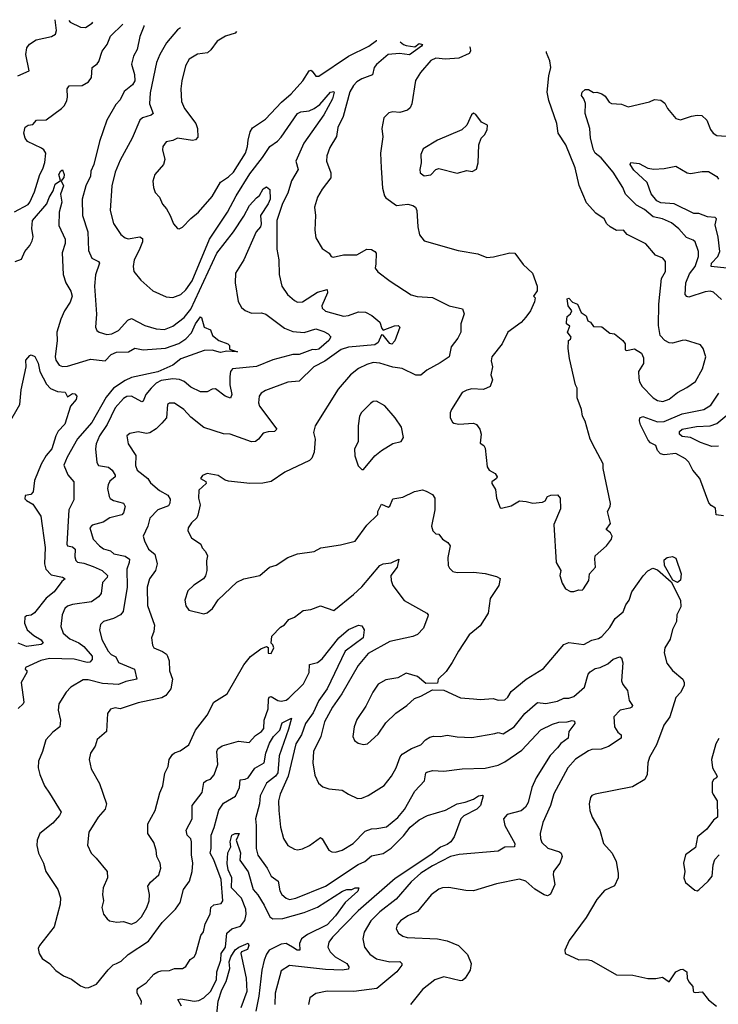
# Model space of a CAD drawing. Extents: x 1268547 to 1425625, y 515768 to 616754.
# Tile 427 of 507: x 1364744 to 1368994, y 604226 to 610216. Entities that reach past the tile are written whole.
import ezdxf

# ---------------------------------------------------------------- set-up
doc = ezdxf.new("R2010")
doc.units = 0

msp = doc.modelspace()

# ---------------------------------------------------------------- linework, layer by layer
at = {"layer": '0CON10XD'}
for points in [[(1364732.5, 609875), (1364802.5, 609905), (1364782.4, 610005), (1364786.8, 610045), (1364803.5, 610066.5), (1364845, 610093.6), (1364936.8, 610113.2), (1364963, 610127), (1364969.1, 610150.9), (1364960.7, 610216)], [(1364712.5, 609047.5), (1364795, 609092.5), (1364806.4, 609105), (1364835, 609169.2), (1364866.7, 609275), (1364885, 609308.1), (1364896.9, 609346.9), (1364903.8, 609405), (1364891.5, 609425), (1364876.7, 609435), (1364790.9, 609475), (1364777.7, 609495), (1364769.2, 609525), (1364777.4, 609562.6), (1364795, 609574.2), (1364825, 609577.5), (1364846, 609604), (1364905, 609607.5), (1364998.9, 609675), (1365016.4, 609695), (1365030.5, 609725), (1365035.5, 609745), (1365032.5, 609795), (1365045, 609814), (1365125, 609815.4), (1365162.9, 609837.1), (1365181.2, 609865), (1365184.4, 609925.6), (1365215, 609946.9), (1365225, 609961.4), (1365245.9, 610025), (1365276.7, 610065), (1365296.7, 610115), (1365371.6, 610189.5)], [(1365043.3, 610210.7), (1365050.5, 610200.5), (1365115, 610169.6), (1365145, 610167.5), (1365184.7, 610195.3), (1365189.3, 610201.2)], [(1365498.8, 610181.3), (1365498.9, 610175), (1365476, 610114), (1365458.5, 610035), (1365436.9, 609995), (1365424.3, 609945), (1365443.6, 609883.6), (1365445, 609844.3), (1365429.6, 609820.4), (1365379.9, 609780.1), (1365355, 609728), (1365329.7, 609700.3), (1365273.8, 609605), (1365228.9, 609475), (1365194.7, 609335.3), (1365177.7, 609295), (1365174, 609265), (1365146, 609205), (1365123.3, 609125), (1365126.8, 609025), (1365158.7, 608925), (1365161.8, 608811.8), (1365182.5, 608765), (1365224, 608745), (1365230.6, 608735), (1365205, 608663.8), (1365198.7, 608595)], [(1365723.2, 610166.8), (1365704.4, 610155), (1365637.8, 610075), (1365597.3, 610005), (1365576.1, 609955), (1365538.6, 609771.4), (1365532.9, 609705), (1365555.3, 609644.7), (1365545, 609635.5), (1365491.7, 609618.3), (1365475, 609604), (1365428.9, 609495), (1365355, 609360.8), (1365325, 609288.8), (1365304.7, 609205.3), (1365293.8, 609055), (1365315.4, 608975.4), (1365358.9, 608908.9), (1365385, 608888.9), (1365405, 608882.1), (1365475, 608894.5), (1365492.2, 608885), (1365491.8, 608865), (1365471.8, 608815), (1365440, 608755), (1365434.2, 608714.2), (1365438, 608685), (1365482, 608632), (1365555, 608567.1), (1365635, 608529.4), (1365675.7, 608525.7), (1365725, 608543.6), (1365755, 608573.5), (1365793.2, 608626.8), (1365899.5, 608880.5), (1366009.2, 609045), (1366061.1, 609145), (1366145, 609278.5), (1366221.6, 609378.4), (1366265.8, 609444.2), (1366312.6, 609477.4), (1366335, 609501.3), (1366434.4, 609645), (1366455, 609656.2), (1366505, 609661.5), (1366535.8, 609675), (1366569.3, 609700.7), (1366635, 609775.7), (1366655, 609780), (1366657.5, 609775), (1366647.3, 609735), (1366595, 609637.5), (1366472.2, 609465), (1366423.4, 609355), (1366438, 609305), (1366398.4, 609235), (1366375, 609160), (1366342.5, 609097.5), (1366307.5, 608995), (1366309.5, 608820.5), (1366320, 608755), (1366322.5, 608665), (1366338.6, 608595), (1366373.8, 608543.8), (1366415, 608508.6), (1366435, 608498.6), (1366465, 608500), (1366555, 608557.8), (1366614, 608574), (1366616.4, 608555), (1366583.1, 608475), (1366585, 608462), (1366605, 608443.5), (1366715, 608413.1), (1366745, 608417.3), (1366805, 608438.2), (1366847.6, 608437.6), (1366887.1, 608417.1), (1366935, 608375.5), (1366946.5, 608336.5), (1366955, 608327.2), (1367025, 608354.7), (1367046, 608356), (1367056.5, 608346.5), (1367026.7, 608263.3), (1367007.9, 608242.1), (1366995, 608246.5), (1366955, 608297.9), (1366945, 608298.8), (1366925, 608252.7), (1366905, 608237.7), (1366745, 608223.8), (1366700.2, 608209.8), (1366601, 608139), (1366533.6, 608105), (1366445, 608017.1), (1366375, 608010.8), (1366239.7, 607960.3), (1366214, 607945), (1366201.4, 607925), (1366196.9, 607885), (1366202.2, 607865), (1366308.2, 607725), (1366295, 607711.2), (1366255, 607709.6), (1366225, 607701.2), (1366196.5, 607663.5), (1366179.2, 607650.8), (1366155, 607647.1), (1366025, 607694.4), (1365985, 607697.5), (1365863.8, 607735), (1365785, 607798.6), (1365742, 607845), (1365685, 607882.5), (1365655, 607884.2), (1365642.9, 607875), (1365636.5, 607795), (1365608.5, 607761.5), (1365573.5, 607726.5), (1365535, 607702.5), (1365515, 607698.6), (1365465, 607708.6), (1365415, 607699.2), (1365396.7, 607685), (1365404.3, 607635), (1365450, 607565), (1365449.4, 607505), (1365459.6, 607475), (1365523.3, 607425), (1365539.4, 607399.4), (1365595, 607352.3), (1365645, 607323.6), (1365658.9, 607298.9), (1365658.6, 607275), (1365650.4, 607259.6), (1365584.7, 607235.3), (1365535.4, 607184.6), (1365523.1, 607135), (1365495.7, 607075), (1365503.1, 607045), (1365527.3, 606995), (1365566.9, 606965), (1365580, 606905), (1365569.5, 606865), (1365534.4, 606815), (1365519.1, 606765), (1365521.9, 606651.9), (1365563.8, 606533.8), (1365560, 606495), (1365545.7, 606455), (1365551.7, 606411.7), (1365560, 606395), (1365612.8, 606372.8), (1365636.9, 606356.9), (1365644.2, 606345), (1365652.9, 606315), (1365655.7, 606255.7), (1365672.9, 606205), (1365663.1, 606145), (1365632.5, 606105), (1365608.9, 606091.1), (1365465, 606059.6), (1365355, 606024.3), (1365325, 606030.6), (1365297.3, 606022.7), (1365278.6, 605995), (1365273, 605887), (1365215, 605836.7), (1365203.4, 605796.6), (1365174.2, 605755), (1365167.1, 605715), (1365178.7, 605658.7), (1365229.8, 605569.8), (1365272, 605445), (1365265, 605413.3), (1365221.2, 605365), (1365165.6, 605274.4), (1365156, 605195), (1365178.8, 605145), (1365210, 605115), (1365275.7, 605035), (1365277.8, 604995), (1365252.9, 604935), (1365248.1, 604895), (1365253.1, 604855), (1365244.2, 604815), (1365253.8, 604775), (1365275.7, 604745.7), (1365290, 604735), (1365335, 604726.5), (1365375, 604730.4), (1365425, 604714.6), (1365455, 604727.7), (1365485, 604758.9), (1365518.5, 604815), (1365531.8, 604855), (1365533.1, 604895), (1365524.3, 604945), (1365540.2, 604969.8), (1365590.8, 605015), (1365603.1, 605055), (1365599.4, 605085), (1365578.9, 605125), (1365574.6, 605165), (1365560.8, 605210.8), (1365523.1, 605265), (1365523.3, 605325), (1365568.9, 605405), (1365597.3, 605512.7), (1365615.5, 605555), (1365626.6, 605633.4), (1365647, 605673), (1365654.3, 605715), (1365673.1, 605746.9), (1365685, 605757.1), (1365721.2, 605768.8), (1365774, 605805), (1365814.4, 605895), (1365885.4, 605984.6), (1365925, 606063.8), (1366005.6, 606114.4), (1366108.3, 606291.7), (1366147.6, 606342.4), (1366210.5, 606389.5), (1366245, 606403.8), (1366256.7, 606396.7), (1366255, 606362.5), (1366275, 606360), (1366290, 606395), (1366285, 606412.5), (1366273.3, 606423.3), (1366278.6, 606465), (1366330.2, 606519.8), (1366356, 606535), (1366381.7, 606568.3), (1366415, 606581.1), (1366467.8, 606622.2), (1366515, 606627.8), (1366575, 606651.2), (1366655, 606621.2), (1366775, 606718.8), (1366824.8, 606765.2), (1366935, 606896.7), (1366955, 606906.7), (1367005, 606911.8), (1367050, 606935), (1367040, 606885), (1367002.7, 606835), (1367003.5, 606805), (1367014.3, 606775), (1367082.5, 606682.5), (1367220.8, 606605), (1367228.9, 606595), (1367227.8, 606585), (1367200.6, 606515), (1367163.9, 606476.1), (1367135, 606462.9), (1366995, 606434), (1366865, 606360), (1366803.3, 606286.7), (1366704.2, 606115.8), (1366646.6, 606033.4)], [(1366062.5, 610144.9), (1366055, 610134.4), (1365996, 610115), (1365946, 610085), (1365908, 610032), (1365886.2, 610013.8), (1365825, 610005.6), (1365775.7, 609975), (1365752.2, 609935), (1365731.5, 609845), (1365724.4, 609795), (1365728.5, 609718.5), (1365746.9, 609675), (1365815.7, 609585), (1365825.6, 609555), (1365828.8, 609501.2), (1365814.2, 609485.8), (1365795, 609480.8), (1365705, 609496), (1365675, 609481.2), (1365635, 609473.3), (1365616, 609445), (1365612.9, 609425), (1365626.7, 609365), (1365620, 609335), (1365566.7, 609275), (1365553.6, 609233.6), (1365558, 609195), (1365568.8, 609165), (1365595, 609136.2), (1365613.6, 609093.6), (1365638, 609065), (1365660, 609025), (1365680, 608975), (1365705, 608946.7), (1365715, 608943.3), (1365735, 608953.3), (1365785, 609006), (1365832.5, 609045), (1365915, 609140.8), (1365965, 609227.1), (1366015, 609260.5), (1366045, 609288.9), (1366118.5, 609405), (1366130.4, 609445), (1366133.6, 609483.6), (1366145.3, 609534.7), (1366161.1, 609558.9), (1366239.2, 609610.8), (1366337.1, 609715), (1366395.4, 609765), (1366466.2, 609845), (1366505, 609905.8), (1366515, 609908.6), (1366522.8, 609902.8), (1366545, 609873.3), (1366565, 609871.8), (1366745.1, 609994.9), (1366867.5, 610055), (1366915, 610089.8), (1366916.4, 610089.7)], [(1367058.7, 610080.6), (1367078.6, 610065), (1367095, 610058.9), (1367148.3, 610051.7), (1367175, 610071.9), (1367194, 610065), (1367189.2, 610055), (1367115, 610002.8), (1367055, 610010.2), (1366986.2, 610005), (1366915, 609943.1), (1366900.3, 609925), (1366889.9, 609880.1), (1366825, 609855.8), (1366795, 609837.4), (1366774.1, 609815.9), (1366752, 609778), (1366713, 609627), (1366679.3, 609560.7), (1366671.5, 609505), (1366631.7, 609438.3), (1366612.1, 609387.9), (1366611.4, 609355), (1366637.1, 609285), (1366637.8, 609255), (1366584, 609186), (1366555, 609136.2), (1366537.8, 609075), (1366543.1, 609025), (1366539.2, 608935), (1366545, 608890), (1366583.3, 608825), (1366627.5, 608795), (1366640, 608775), (1366651.4, 608771.4), (1366714, 608786), (1366795, 608784.6), (1366855, 608819.2), (1366885, 608818.8), (1366905, 608806.7), (1366912, 608795), (1366910.3, 608730.3), (1366907.5, 608705), (1366923.2, 608683.2), (1366998, 608625), (1367125, 608542), (1367163, 608533), (1367255, 608525.7), (1367356.7, 608475), (1367437.9, 608457.9), (1367447.7, 608427.7), (1367427.1, 608365), (1367427.7, 608315), (1367410.4, 608279.6), (1367368.9, 608225), (1367357.1, 608165), (1367302.3, 608127.7), (1367220, 608085), (1367185, 608054.5), (1367155, 608052.7), (1367070, 608095), (1367015, 608102.3), (1366935, 608126.2), (1366895, 608131.5), (1366855, 608119.5), (1366806, 608094), (1366757.1, 608055), (1366681.1, 607968.9), (1366540.8, 607745), (1366532, 607705), (1366540.8, 607665), (1366535.6, 607585), (1366521.1, 607548.9), (1366506.4, 607533.6), (1366357.1, 607462.9), (1366275, 607406.2), (1366222.5, 607397.5), (1366145, 607393.6), (1366015, 607408), (1365995, 607414.2), (1365952.5, 607442.5), (1365885, 607456), (1365856.1, 607443.9), (1365843.3, 607425), (1365876.7, 607406.7), (1365878.6, 607395), (1365834.4, 607355), (1365831.9, 607305), (1365841.4, 607265), (1365828.3, 607201.7), (1365821.2, 607185), (1365788.6, 607155), (1365770, 607125), (1365766.4, 607106.4), (1365788.8, 607065), (1365846.7, 607025), (1365855, 607002.5), (1365875, 606980), (1365887.5, 606955), (1365880, 606925), (1365882, 606865), (1365875, 606832.5), (1365863.3, 606815), (1365803.5, 606776.5), (1365767.6, 606742.4), (1365748.6, 606685), (1365755, 606650), (1365773.2, 606623.2), (1365865, 606601.2), (1365885, 606608), (1365917.1, 606635), (1365952.5, 606687.5), (1366065.9, 606794.1), (1366107.5, 606815), (1366205, 606834), (1366264.3, 606885.7), (1366305, 606898.8), (1366374.6, 606945.4), (1366435, 606967.5), (1366535, 606981.2), (1366575.9, 607004.1), (1366695, 607020.6), (1366785, 607044.3), (1366855, 607140.8), (1366923, 607207), (1366923.8, 607225), (1366945, 607268.8), (1366985, 607250), (1366995, 607257.5), (1367015, 607302), (1367075, 607310.6), (1367145, 607345.5), (1367195, 607355.6), (1367217.9, 607347.9), (1367255, 607326.7), (1367270, 607305), (1367270, 607235), (1367249.2, 607135), (1367257, 607107), (1367275, 607088.8), (1367295, 607086.2), (1367317.1, 607055), (1367349.2, 607035), (1367362, 607015), (1367347.8, 606945), (1367351.4, 606895), (1367359.4, 606879.4), (1367380, 606860), (1367405, 606852.5), (1367505, 606854.5), (1367575, 606847.8), (1367645, 606828.8), (1367666.6, 606816.6), (1367660, 606775), (1367605.7, 606695), (1367594, 606605), (1367545, 606528.8), (1367477.8, 606475), (1367414.4, 606375), (1367375.8, 606305), (1367338.1, 606251.9), (1367290, 606205), (1367285, 606180), (1367215, 606177.5), (1367165, 606220), (1367095, 606240), (1367045, 606212), (1366970.7, 606199.3), (1366925.9, 606174.1), (1366891.5, 606125), (1366850.8, 606039.2), (1366795, 605958.8), (1366779.2, 605915), (1366770, 605855), (1366781.2, 605831.2), (1366802.5, 605815), (1366835.9, 605805.9), (1366859.7, 605810.3), (1366925, 605868.8), (1366972.2, 605937.8), (1367032.7, 605997.3), (1367100, 606045), (1367145, 606087.5), (1367185, 606100), (1367255, 606140), (1367325, 606136.7), (1367425, 606090.8), (1367505.9, 606084.1), (1367545, 606080.6), (1367625, 606087.1), (1367655, 606076), (1367695, 606079.4), (1367714.2, 606095), (1367735, 606130), (1367825.4, 606204.6), (1367929.8, 606270.2), (1368055.3, 606414.7), (1368085, 606426.5), (1368175.4, 606414.6), (1368225, 606441.4), (1368265, 606451.4), (1368285, 606462.9), (1368335, 606518.6), (1368366.1, 606573.9), (1368416.3, 606613.7), (1368432.6, 606657.4), (1368452.5, 606685), (1368467.5, 606735), (1368537.7, 606832.3), (1368565, 606863.8), (1368595, 606878.8), (1368625, 606868.8), (1368707, 606797), (1368764.5, 606685), (1368767.1, 606645), (1368755.7, 606624.3), (1368742.2, 606595), (1368740.6, 606555), (1368716.1, 606506.1), (1368701.7, 606448.3), (1368668.6, 606395), (1368664.4, 606364.4), (1368681.7, 606301.7), (1368715, 606256.7), (1368777.5, 606205), (1368786.7, 606185), (1368786.7, 606165), (1368765, 606123.3), (1368735, 606092.5), (1368699.4, 605975), (1368662, 605925), (1368618.9, 605805), (1368575, 605730), (1368566.4, 605696.4), (1368561.8, 605625), (1368546.6, 605593.4), (1368471.3, 605548.7), (1368246, 605504), (1368225, 605496.7), (1368216.7, 605485), (1368209.2, 605445), (1368212.5, 605405), (1368225.8, 605365), (1368272.5, 605285), (1368296, 605205), (1368347.5, 605145), (1368372.9, 605095), (1368385.7, 605025), (1368384.2, 604995), (1368362.1, 604947.9), (1368301.7, 604918.3), (1368256, 604865), (1368191.2, 604755), (1368086.7, 604615), (1368061.2, 604555), (1368063.3, 604535), (1368145, 604498), (1368195, 604500), (1368223, 604493), (1368375, 604406), (1368475, 604404.3), (1368565, 604384.3), (1368615, 604384.3), (1368655, 604392.5), (1368695, 604363.3), (1368735, 604423.8), (1368765, 604438.8), (1368779.3, 604439.3), (1368803.3, 604423.3), (1368804, 604385), (1368815, 604362.5), (1368840, 604335), (1368841.7, 604308.3), (1368845, 604300), (1368855, 604297.5), (1368895, 604302.5), (1368933.6, 604253.6), (1368982.5, 604215)], [(1367481.4, 610053.3), (1367484.7, 610045), (1367487.4, 610025), (1367479.5, 610010.5), (1367415, 609981.2), (1367335, 609976.1), (1367275, 609981.5), (1367245, 609966.9), (1367181.9, 609895), (1367153, 609847), (1367130, 609705), (1367120.3, 609679.7), (1367104.3, 609665.7), (1367057.6, 609652.4), (1367015, 609655.6), (1366990.3, 609649.7), (1366960.3, 609619.7), (1366946.7, 609555), (1366952.4, 609502.4), (1366939.5, 609405), (1366942.5, 609315), (1366951.8, 609191.8), (1366962.9, 609145), (1366971.7, 609131.7), (1367035.7, 609085.7), (1367105, 609094.4), (1367136, 609086), (1367151.4, 609075), (1367159.5, 609055), (1367165.4, 608955.4), (1367176.4, 608906.4), (1367205, 608871.4), (1367411.7, 608811.7), (1367531.2, 608791.2), (1367585, 608770), (1367626.6, 608773.4), (1367725, 608797.8), (1367756.7, 608795), (1367806.7, 608726.7), (1367863.8, 608675), (1367892.9, 608595), (1367892.5, 608567.5), (1367870, 608535), (1367880, 608525), (1367875, 608500), (1367850.8, 608445), (1367823.5, 608406.5), (1367795.5, 608374.5), (1367713.8, 608315), (1367680, 608245), (1367615.8, 608165), (1367611.7, 608141.7), (1367620.8, 608105), (1367611.2, 608055), (1367621.2, 608025), (1367605.8, 607984.2), (1367565, 607966.2), (1367495, 607970), (1367465, 607963.3), (1367435, 607947.5), (1367371.2, 607845), (1367363.3, 607825), (1367362.5, 607795), (1367377, 607767), (1367385, 607762.5), (1367415, 607756.2), (1367505, 607761.9), (1367522.6, 607752.6), (1367543.3, 607725), (1367551.2, 607695), (1367545, 607640), (1367567.5, 607625), (1367575, 607610), (1367588, 607495), (1367600.8, 607475), (1367636.7, 607455), (1367648.1, 607435), (1367644, 607425), (1367616.2, 607405), (1367616.2, 607395), (1367638.3, 607358.3), (1367645.8, 607305.8), (1367666.2, 607246.2), (1367675, 607243.8), (1367735, 607258.8), (1367785, 607288.8), (1367826.1, 607286.1), (1367865, 607274), (1367925, 607281.9), (1367940.3, 607289.7), (1367955, 607316.2), (1367975, 607324), (1368015, 607325.7), (1368032.5, 607305), (1368035, 607240), (1367993.3, 607145), (1368008.6, 606915), (1368036.7, 606865), (1368030, 606835), (1368045, 606787.5), (1368065, 606753.3), (1368095, 606736.7), (1368115, 606736.7), (1368145, 606747.5), (1368165, 606746.7), (1368175, 606753.8), (1368206.7, 606805), (1368211.4, 606845), (1368247.5, 606885), (1368242.2, 606935), (1368246, 606955), (1368314, 607015), (1368344.3, 607055), (1368348.1, 607075), (1368339.2, 607095), (1368311.2, 607115), (1368338, 607152), (1368320, 607225), (1368337.1, 607255), (1368337.9, 607272.1), (1368293.3, 607485), (1368293.3, 607515), (1368244.2, 607605), (1368213.7, 607663.7), (1368185, 607773.3), (1368168, 607805), (1368162, 607845), (1368135.8, 607915), (1368135.8, 607975), (1368125.8, 607995), (1368089.2, 608155), (1368080, 608215), (1368083.3, 608265), (1368095, 608273.3), (1368098.8, 608285), (1368076.7, 608315), (1368091.7, 608351.7), (1368070, 608365), (1368070, 608375), (1368075, 608410), (1368095, 608426.7), (1368103.8, 608445), (1368080, 608475), (1368075, 608517.5), (1368085, 608522.5), (1368108, 608498), (1368136.7, 608485), (1368160, 608435), (1368190, 608415), (1368201.2, 608385), (1368216.7, 608375), (1368235, 608348.8), (1368285, 608346.7), (1368335, 608310), (1368362.5, 608305), (1368413.3, 608265), (1368426.7, 608245), (1368427, 608207), (1368435, 608204), (1368485, 608214.5), (1368527.6, 608187.6), (1368538.9, 608158.9), (1368539.5, 608125), (1368507.9, 608075), (1368511.5, 608035), (1368513.9, 608013.9), (1368530, 607985), (1368598, 607915), (1368625, 607898.9), (1368656.5, 607893.5), (1368695, 607908.1), (1368745, 607948.6), (1368801.9, 607978.1), (1368855, 608015.7), (1368897.8, 608092.2), (1368917.5, 608165), (1368902.5, 608215), (1368885, 608238), (1368795, 608265.6), (1368774.5, 608265.5), (1368715, 608248.9), (1368695, 608250), (1368668.8, 608265), (1368641.2, 608295), (1368630, 608355), (1368631.8, 608485), (1368649.1, 608640.9), (1368672.2, 608685), (1368672.2, 608745), (1368657.5, 608765), (1368612.6, 608782.6), (1368552.3, 608852.3), (1368439.2, 608909.2), (1368416.6, 608936.6), (1368375, 608934.2), (1368336.7, 608955), (1368316, 608975), (1368300.8, 609005), (1368248.5, 609038.5), (1368191.3, 609101.3), (1368146.8, 609206.8), (1368123.1, 609315), (1368066.9, 609455), (1368020, 609525), (1368012.5, 609585), (1367963.6, 609723.6), (1367952.5, 609775), (1367963.8, 609875), (1367975.8, 609925), (1367968.6, 609965), (1367949.5, 610015), (1367948.1, 610023.1)], [(1369014, 608514), (1368965, 608559.5), (1368944.6, 608564.6), (1368915, 608560.4), (1368815, 608527.8), (1368802.2, 608532.2), (1368793.1, 608545), (1368797.1, 608615), (1368819.9, 608670.1), (1368852.4, 608715), (1368873.2, 608775), (1368873.2, 608805), (1368853.7, 608863.7), (1368841.1, 608875), (1368801.2, 608891.2), (1368755, 608943.5), (1368709.4, 608979.4), (1368655, 609004.7), (1368597.4, 609017.4), (1368545, 609061.4), (1368497.4, 609087.4), (1368429.6, 609155), (1368413.3, 609195), (1368355, 609289.4), (1368281.8, 609375), (1368245, 609404.6), (1368234.8, 609424.8), (1368217.6, 609495), (1368212.1, 609555), (1368184.5, 609645.5), (1368185.3, 609705.3), (1368176.7, 609735), (1368162.5, 609755), (1368165.7, 609775), (1368185, 609792), (1368205, 609792), (1368235, 609773.3), (1368255.6, 609774.4), (1368285.3, 609765.3), (1368305, 609750), (1368329.4, 609715), (1368345, 609705.5), (1368405, 609702.2), (1368445, 609686.2), (1368575, 609716.7), (1368605, 609730), (1368645, 609726.2), (1368668.8, 609708.8), (1368686, 609675), (1368735, 609614), (1368765, 609606), (1368831.3, 609628.7), (1368865.8, 609635.8), (1368894.1, 609634.1), (1368923.8, 609605), (1368947.3, 609547.3), (1368963.3, 609525), (1368985, 609512), (1369042.7, 609507.3)], [(1367205, 609265.8), (1367245, 609272), (1367275, 609303.8), (1367295, 609310), (1367405, 609282.5), (1367465, 609298), (1367496.7, 609293.3), (1367523, 609307), (1367533.3, 609345), (1367536.7, 609455), (1367552.5, 609495), (1367572.5, 609515), (1367587.5, 609545), (1367590, 609575), (1367553.6, 609593.6), (1367519.5, 609639.5), (1367505, 609646.7), (1367492.5, 609637.5), (1367463.8, 609575), (1367433.3, 609545), (1367286.5, 609483.5), (1367198.8, 609431.2), (1367184.4, 609395), (1367187.5, 609345), (1367179.2, 609305), (1367181.4, 609285), (1367205, 609265.8)], [(1369045, 608704.3), (1368950.8, 608715), (1368952.8, 608735), (1368990.5, 608775), (1369003.6, 608806.4), (1368993.5, 608893.5), (1368975, 608967.5), (1368984.1, 609004.1), (1368975, 609012.5), (1368927.5, 609017.5), (1368875, 609037.1), (1368845, 609037.5), (1368725, 609095.3), (1368645, 609102.7), (1368620.6, 609115), (1368585, 609156.2), (1368562.3, 609225), (1368479.9, 609299.9), (1368458.5, 609335), (1368461.9, 609348.1), (1368512.2, 609342.2), (1368565, 609312.9), (1368602.3, 609307.7), (1368665, 609310), (1368735, 609324.2), (1368805, 609284.5), (1368825, 609280), (1368895, 609293.5), (1368935, 609291.9), (1368985, 609263.1), (1368996, 609245)], [(1364715.7, 608744.3), (1364755, 608758.8), (1364774.5, 608805.5), (1364805, 608842), (1364819.8, 608870.2), (1364825.2, 608894.8), (1364817.9, 608945), (1364823, 608995), (1364909.2, 609095), (1364923.1, 609135), (1364947.3, 609175), (1364959.6, 609215), (1364993, 609237), (1364982.5, 609275), (1364995, 609297.1), (1365005, 609302.5), (1365015.4, 609274.6), (1365013.3, 609256.7), (1364997.5, 609235), (1365010.8, 609205), (1364991.8, 609155), (1365001.5, 609105), (1364984.4, 609045), (1364983.3, 608965), (1365021.3, 608881.3), (1365020.5, 608855), (1365003.2, 608796.8), (1365008.9, 608665), (1365024.6, 608614.6), (1365055.6, 608565), (1365063.3, 608535), (1365051.6, 608498.4), (1365017.3, 608445), (1364994.1, 608395), (1364970.8, 608315), (1364971.9, 608265), (1364960.4, 608165), (1364965, 608144.3), (1364984.4, 608115), (1365005, 608106.2), (1365035, 608108.4), (1365175, 608150), (1365265, 608141.1), (1365300.4, 608179.6), (1365333.8, 608193.8), (1365405.8, 608195), (1365445, 608217.5), (1365495, 608208.6), (1365631.8, 608218.2), (1365713, 608247), (1365754.5, 608275), (1365788.9, 608311.1), (1365813.1, 608365), (1365845, 608409.2), (1365851.2, 608405), (1365866.2, 608346.2), (1365905, 608328.8), (1365916.7, 608295), (1365955, 608264.3), (1366010, 608245), (1366020, 608235), (1366021.2, 608211.2), (1366070, 608195), (1366005, 608200), (1365965, 608192.1), (1365915.3, 608205.3), (1365865.8, 608204.2), (1365725, 608153.1), (1365675, 608114.2), (1365585, 608074.4), (1365425, 608038.4), (1365385, 608022), (1365315.8, 607975), (1365269.6, 607920.4), (1365183.3, 607765), (1365095, 607666.5), (1365032.8, 607555), (1365013.3, 607506.7), (1365037.4, 607447.4), (1365073.5, 607405), (1365072.9, 607295), (1365043.3, 607235), (1365030.9, 607025), (1365035, 607014.5), (1365065, 607009.4), (1365081.4, 606995), (1365079.2, 606949.2), (1365085.4, 606925.4), (1365095, 606915.6), (1365135, 606910), (1365190.6, 606890.6), (1365245.6, 606865), (1365278.5, 606835), (1365276.8, 606823.2), (1365247.9, 606792.1), (1365239.2, 606725), (1365224.2, 606705), (1365181.2, 606675), (1365065, 606657.8), (1365035, 606647.7), (1365018.9, 606635), (1365002.2, 606595), (1364994.4, 606525), (1365009.4, 606485), (1365049, 606449), (1365105, 606425.3), (1365135, 606403.5), (1365185.4, 606345), (1365186.1, 606323.9), (1365171.9, 606308.1), (1365154, 606306), (1365076.1, 606326.1), (1364925, 606330.3), (1364872.3, 606317.7), (1364780, 606275), (1364777.5, 606265), (1364787.5, 606257.5), (1364788.6, 606245), (1364752.7, 606185), (1364770, 606065), (1364765, 606053.3), (1364735, 606026.7)], [(1365198.7, 608595), (1365211.4, 608425), (1365206.2, 608345), (1365213.8, 608325), (1365226.7, 608315), (1365275, 608300), (1365305, 608304.4), (1365345, 608325.8), (1365402.3, 608387.7), (1365425, 608399.1), (1365505, 608356.5), (1365575, 608335.5), (1365625, 608331.5), (1365675, 608350.8), (1365745, 608403.4), (1365785.4, 608454.6), (1365943.8, 608795), (1366045.4, 608925), (1366108.7, 609021.3), (1366141.6, 609085), (1366185, 609132.5), (1366203.1, 609146.9), (1366225, 609188), (1366245, 609200), (1366265, 609183.8), (1366267, 609125), (1366255, 609096.5), (1366208.3, 609025), (1366214, 608975), (1366209.2, 608955), (1366182.8, 608925), (1366106.8, 608755), (1366056.7, 608675), (1366054.6, 608615), (1366072.6, 608502.6), (1366094.4, 608465), (1366116.7, 608446.7), (1366155, 608431.2), (1366215, 608432.2), (1366242.5, 608425), (1366355, 608339.5), (1366405, 608318.5), (1366475, 608313.6), (1366545, 608334.5), (1366595, 608320), (1366621.4, 608305), (1366636.9, 608286.9), (1366625.4, 608265), (1366565, 608211.6), (1366546.7, 608206.7), (1366525, 608210), (1366445, 608178.8), (1366405, 608180), (1366285, 608147.5), (1366185, 608106.4), (1366038.7, 608091.3), (1366027.3, 608075), (1366022.8, 608045), (1366022.8, 607995), (1366034.5, 607935.5), (1366025.8, 607914.2), (1365995, 607926.1), (1365935, 607970.6), (1365915, 607969.2), (1365885, 607952.2), (1365845, 607951.8), (1365785, 607980.4), (1365744.3, 608014.3), (1365716.8, 608026.8), (1365675, 608031.6), (1365605, 608021), (1365575.4, 608005), (1365543.1, 607975), (1365511.5, 607935), (1365495, 607896.2), (1365488, 607892), (1365425, 607926.2), (1365395, 607923.1), (1365375, 607911.2), (1365325.8, 607854.2), (1365276.1, 607753.9), (1365230.6, 607685), (1365209.2, 607635), (1365206, 607606), (1365212.6, 607522.6), (1365223.6, 607503.6), (1365285, 607493.7), (1365307.7, 607475), (1365325.7, 607445), (1365324.1, 607435), (1365292.2, 607407.8), (1365282.9, 607387.1), (1365279.3, 607365), (1365288.4, 607315), (1365295, 607303.3), (1365315, 607290.7), (1365374.8, 607274.8), (1365385.2, 607254.8), (1365374.8, 607215.2), (1365365, 607203.9), (1365292, 607185), (1365251.4, 607158.6), (1365185, 607140.5), (1365170, 607125), (1365192.2, 607055), (1365230, 607015), (1365255, 606997.7), (1365295.9, 606985.9), (1365317.3, 606967.3), (1365385, 606953.4), (1365411.5, 606935), (1365410.9, 606915), (1365395, 606873.3), (1365397.2, 606765), (1365374.2, 606615.8), (1365358.2, 606595), (1365314.3, 606574.3), (1365253.8, 606555), (1365235, 606536.7), (1365229.1, 606505), (1365243.8, 606445), (1365282.3, 606375), (1365301.1, 606355), (1365330.1, 606340.1), (1365344.8, 606304.8), (1365442.2, 606265), (1365457.8, 606205), (1365390.4, 606189.6), (1365345, 606171.9), (1365247.5, 606177.5), (1365160.9, 606200.9), (1365129.5, 606200.5), (1365054.6, 606155.4), (1365027.1, 606125), (1364982.5, 606055), (1364978.5, 606015), (1364992.3, 605955), (1364987.5, 605915), (1364945, 605881.9), (1364902.5, 605835), (1364883.3, 605765), (1364858.9, 605705), (1364856.9, 605665), (1364867.1, 605625), (1364895.4, 605555.4), (1364925, 605510), (1364995.8, 605395), (1364986.5, 605375), (1364945, 605329.2), (1364866.9, 605265), (1364850, 605225), (1364847.7, 605192.3), (1364858.6, 605145), (1364888.9, 605085), (1364903.1, 605035), (1364975.7, 604925), (1364991.9, 604875), (1364990.6, 604835), (1364953, 604697), (1364863.8, 604585), (1364856.2, 604565), (1364862, 604535), (1364881.2, 604505), (1364925, 604474), (1364965, 604432.5), (1365010.7, 604400.7), (1365058.7, 604378.7), (1365115, 604338), (1365145, 604326), (1365165, 604328.8), (1365210.5, 604349.5), (1365282.8, 604437.2), (1365313.6, 604466.4), (1365332.5, 604475), (1365360.7, 604489.3), (1365405, 604530), (1365528.7, 604611.3), (1365610.5, 604725), (1365691.5, 604805), (1365720, 604845), (1365740.9, 604925), (1365776.5, 604975), (1365793.5, 605035), (1365797.8, 605085), (1365789.6, 605135), (1365790.4, 605215), (1365785, 605232.5), (1365762.9, 605255), (1365756.9, 605285), (1365793.9, 605355), (1365793.3, 605435), (1365854.4, 605515), (1365864.6, 605575.4), (1365881.1, 605588.9), (1365905, 605595.7), (1365927.4, 605622.6), (1365949.2, 605685), (1365944.5, 605765), (1365950.2, 605779.8), (1365975, 605798.6), (1366075, 605827.5), (1366140.3, 605819.7), (1366179.2, 605860.8), (1366215.6, 605885), (1366229.1, 605905), (1366231.2, 605955), (1366256, 606024), (1366257.1, 606082.9), (1366262.5, 606095), (1366275, 606098), (1366315, 606075.4), (1366335, 606071.2), (1366365, 606077.1), (1366381.8, 606088.2), (1366471.5, 606175), (1366506, 606244), (1366507.3, 606292.7), (1366555, 606305.6), (1366585, 606327.9), (1366685, 606456.6), (1366745, 606505.6), (1366805, 606532.1), (1366825, 606527.8), (1366839.4, 606505), (1366834, 606455), (1366724.6, 606375), (1366614.7, 606145.3), (1366564.5, 606075), (1366529.8, 606000.2), (1366482.2, 605935), (1366459.3, 605865), (1366425, 605810), (1366376.6, 605615), (1366327.8, 605505), (1366319.4, 605465), (1366321.1, 605405), (1366331.8, 605305), (1366348.8, 605235), (1366375, 605192.9), (1366415, 605170.6), (1366435, 605166.7), (1366465, 605173.1), (1366507.4, 605192.6), (1366575, 605241.2), (1366585, 605233.3), (1366624.5, 605164.5), (1366643.2, 605153.2), (1366665, 605152.2), (1366705, 605164.5), (1366772.9, 605205), (1366845, 605279.5), (1366885, 605293.3), (1366917.5, 605295), (1366975, 605305.5), (1367045, 605362.2), (1367085, 605411.1), (1367147.8, 605522.2), (1367206.7, 605585), (1367214.4, 605635), (1367220.6, 605639.4), (1367255, 605647.9), (1367325, 605645.5), (1367435, 605658.5), (1367575, 605662.7), (1367655, 605681.6), (1367695, 605700.7), (1367798.2, 605771.8), (1367915, 605895.4), (1367985, 605930.4), (1368025, 605943.3), (1368075.3, 605944.7), (1368105, 605952.5), (1368118.3, 605948.3), (1368121.5, 605935), (1368085.4, 605885), (1368081.1, 605845), (1368036, 605814), (1368015, 605787.5), (1367970.4, 605739.6), (1367885.2, 605604.8), (1367860.3, 605545), (1367837.2, 605455), (1367821.3, 605425), (1367795, 605403.6), (1367709.7, 605380.3), (1367687.8, 605355), (1367695.4, 605315), (1367755.5, 605205), (1367755, 605183.8), (1367695, 605181.9), (1367655, 605158.6), (1367418.7, 605138.7), (1367365, 605125.3), (1367255, 605069.5), (1367185, 605024.2), (1367125, 604971.8), (1367035, 604866.8), (1366935, 604790), (1366880.4, 604735), (1366839.2, 604665), (1366832.1, 604625), (1366841.8, 604575), (1366875, 604530.6), (1366913.8, 604503.8), (1366995, 604484.7), (1367056, 604486), (1367069.2, 604475), (1367068.1, 604465), (1367039.1, 604425), (1366917.4, 604322.6), (1366776, 604304), (1366615, 604306.4), (1366545, 604291.4), (1366510, 604265), (1366500.6, 604225)], [(1364675, 607750.5), (1364745.7, 607875), (1364752.5, 607965), (1364783.3, 608105), (1364782.2, 608145), (1364805, 608173.3), (1364815, 608177.5), (1364837, 608167), (1364855.8, 608125.8), (1364865.8, 608075), (1364908.3, 607998.3), (1364932.1, 607972.1), (1364975, 607953.3), (1365020.7, 607950.7), (1365035, 607922.5), (1365065, 607942.5), (1365079.7, 607939.7), (1365092, 607925), (1365088, 607905), (1365053.5, 607865), (1365019.4, 607755), (1364978, 607712), (1364963.3, 607685), (1364938.9, 607605), (1364905, 607564.4), (1364875, 607511.2), (1364835, 607413.3), (1364826.1, 607343.9), (1364811.4, 607328.6), (1364778.3, 607321.8), (1364775, 607302.1), (1364785, 607290.4), (1364825, 607268.4), (1364872.8, 607195), (1364899.2, 607005), (1364895.2, 606905.2), (1364903.4, 606873.4), (1364935, 606839.6), (1365004, 606825), (1365021.2, 606815), (1365001.1, 606798.9), (1364954.8, 606735.2), (1364905, 606697.9), (1364835, 606608.8), (1364815, 606594.6), (1364785, 606590), (1364775, 606581.2), (1364774.1, 606545), (1364790, 606505), (1364829.8, 606469.8), (1364875, 606444.1), (1364886.8, 606423.2), (1364874, 606415), (1364785, 606402.5), (1364735, 606424.3)], [(1369025, 607197.1), (1368981.2, 607205), (1368976.2, 607245), (1368950.3, 607260.3), (1368936.5, 607276.5), (1368881.8, 607425), (1368840, 607475), (1368814.3, 607525), (1368794, 607545), (1368735, 607576.9), (1368665, 607568.1), (1368642.5, 607575), (1368624.5, 607595), (1368614.2, 607625), (1368581.2, 607641.2), (1368567.2, 607657.2), (1368520.6, 607750.6), (1368514.1, 607775), (1368516.8, 607793.2), (1368535, 607803.1), (1368625, 607770.5), (1368665, 607771.7), (1368775, 607818.4), (1368906.1, 607843.9), (1368948.3, 607871.7), (1368997.5, 607945)], [(1366835, 607480), (1366905, 607562), (1366944.4, 607595.6), (1367015, 607638.6), (1367065, 607650), (1367079.2, 607675), (1367067.5, 607737.5), (1367029.2, 607795), (1366965, 607868), (1366915, 607895.7), (1366895, 607892.9), (1366878, 607882), (1366822.6, 607827.4), (1366810.9, 607805), (1366803.5, 607745), (1366802.5, 607647.5), (1366780.8, 607605), (1366783, 607563), (1366803, 607503), (1366825, 607480), (1366835, 607480)], [(1368995, 607621.8), (1368955, 607618.9), (1368885, 607643.6), (1368825, 607674.1), (1368775, 607681.1), (1368757.5, 607695), (1368758.1, 607711.9), (1368774.5, 607725.5), (1368860.7, 607740.7), (1368945, 607745.7), (1368985, 607760.3), (1369070.2, 607829.8)], [(1368745, 606793.3), (1368717, 606807), (1368666.2, 606895), (1368665, 606930), (1368682.5, 606945), (1368715, 606950), (1368735, 606940), (1368768.8, 606845), (1368763.6, 606806.4), (1368745, 606793.3)], [(1366646.6, 606033.4), (1366597.5, 605945), (1366576.4, 605855), (1366532.1, 605765), (1366527.1, 605695), (1366540.6, 605620.6), (1366562, 605572), (1366588.7, 605548.7), (1366625, 605538.1), (1366705, 605530), (1366743.9, 605503.9), (1366799.3, 605479.3), (1366825, 605480), (1366865, 605495.8), (1366962.3, 605557.7), (1367006.7, 605613.3), (1367034.6, 605665), (1367058.9, 605731.1), (1367071.8, 605748.2), (1367127.2, 605782.8), (1367184.2, 605805), (1367211.9, 605835), (1367238.9, 605851.1), (1367261.7, 605858.3), (1367305, 605855.6), (1367345, 605864.4), (1367405, 605853.1), (1367495, 605848.9), (1367635, 605873.6), (1367655, 605878.9), (1367685, 605872.5), (1367751.9, 605915), (1367817.5, 605995), (1367895, 606063.1), (1367945, 606056.8), (1368015, 606070.4), (1368055, 606088.5), (1368085, 606088.9), (1368115, 606098.9), (1368179.6, 606155), (1368202.7, 606235), (1368215, 606249.5), (1368245, 606270), (1368275, 606274.6), (1368322.9, 606297.1), (1368355, 606325.8), (1368395, 606341.2), (1368406, 606335), (1368414.1, 606304.1), (1368404.3, 606194.3), (1368412.9, 606172.9), (1368442.5, 606135), (1368451.2, 606075), (1368472.5, 606045), (1368468.6, 606035), (1368455, 606027.8), (1368397.5, 606015), (1368358.1, 605975), (1368363.1, 605915), (1368382.6, 605882.6), (1368404, 605865), (1368404, 605845), (1368325.9, 605794.1), (1368281.8, 605778.2), (1368225, 605777.1), (1368205, 605767.8), (1368125, 605717.5), (1368078.5, 605665), (1367992.6, 605507.4), (1367972.7, 605435), (1367927, 605333), (1367910.5, 605265), (1367912.5, 605235), (1367921.4, 605211.4), (1367956.9, 605176.9), (1368027.1, 605155), (1368037.9, 605145), (1368043.9, 605125), (1368031.1, 605085), (1367992.5, 605035), (1367988.9, 605015), (1367999.4, 604955), (1367972.9, 604897.1), (1367955, 604886.7), (1367935, 604891.5), (1367877.1, 604927.1), (1367823.3, 604975), (1367785, 604987.1), (1367645, 604960), (1367505, 604917.5), (1367458.3, 604918.3), (1367355, 604936.5), (1367315.5, 604934.5), (1367293.4, 604926.6), (1367247.8, 604892.2), (1367165, 604790.8), (1367105, 604765.5), (1367060, 604735), (1367040.7, 604709.3), (1367035.4, 604685), (1367049.1, 604659.1), (1367075, 604641.1), (1367102.2, 604632.2), (1367285, 604624.4), (1367345, 604611.9), (1367414.5, 604584.5), (1367468.5, 604528.5), (1367491.1, 604475), (1367484.3, 604435), (1367454.5, 604385.5), (1367438.3, 604371.7), (1367425, 604369.4), (1367325, 604393.1), (1367270, 604375), (1367195, 604316), (1367122.5, 604225)], [(1365483.6, 604225), (1365485.6, 604245), (1365459.1, 604295), (1365459.5, 604315), (1365465.6, 604325), (1365513.8, 604356.2), (1365560.4, 604409.6), (1365585, 604424.6), (1365605, 604431.1), (1365655, 604432.5), (1365685, 604444), (1365735, 604444.2), (1365754.2, 604455.8), (1365781.9, 604498.1), (1365805, 604516.2), (1365815, 604533.8), (1365845.8, 604645), (1365861.7, 604668.3), (1365873.1, 604716.9), (1365902.9, 604775), (1365906, 604815), (1365925, 604830.9), (1365969.5, 604840.5), (1365979.2, 604855), (1365970, 604985), (1365925.7, 605105), (1365902.5, 605145), (1365908.3, 605175), (1365908.1, 605255), (1365927.7, 605302.3), (1365955, 605406.7), (1365985, 605449.2), (1366056.5, 605493.5), (1366082, 605545), (1366085, 605592), (1366115, 605595.2), (1366134.7, 605605), (1366175, 605662.6), (1366230.5, 605695), (1366241.7, 605755), (1366263.8, 605815), (1366287.3, 605855), (1366326, 605895), (1366341.7, 605938.3), (1366397.3, 605967.3), (1366379.3, 605900.7), (1366322.5, 605737.5), (1366315.6, 605635), (1366300.5, 605615), (1366245, 605571.2), (1366207.9, 605495), (1366203.5, 605445), (1366178.3, 605355), (1366183.7, 605315), (1366182.7, 605175), (1366193.1, 605133.1), (1366250, 605055), (1366275, 605005.8), (1366317.1, 604975), (1366327.4, 604917.4), (1366338.9, 604895), (1366365, 604871.5), (1366385, 604863.1), (1366425, 604871.8), (1366605, 604945.9), (1366803.9, 605076.1), (1366844.5, 605095), (1366885, 605130.4), (1366955, 605143.1), (1367005, 605175.8), (1367078.2, 605251.8), (1367119.3, 605305), (1367175, 605348.4), (1367226, 605374), (1367335, 605408.2), (1367404.7, 605445.3), (1367455, 605455.5), (1367505, 605473.8), (1367535, 605494.6), (1367559.4, 605499.4), (1367563.8, 605495), (1367548.1, 605435), (1367525, 605412.9), (1367446.8, 605373.2), (1367428, 605355), (1367387.5, 605245), (1367367.5, 605215), (1367345, 605198.2), (1367305, 605181.8), (1367244.7, 605135), (1367027.6, 604992.4), (1366802.7, 604795), (1366646.8, 604635), (1366624.6, 604605), (1366619.1, 604575), (1366632.3, 604545), (1366663.9, 604515), (1366733.6, 604475), (1366746.5, 604455), (1366745, 604440), (1366705.3, 604434.7), (1366605, 604437.6), (1366386.5, 604463.5), (1366335, 604430), (1366298.7, 604295), (1366296.9, 604225)], [(1368996.4, 605843.6), (1368978.3, 605811.7), (1368952.5, 605715), (1368958.8, 605665), (1368986.7, 605615), (1368982.5, 605605), (1368965, 605593.3), (1368956, 605575), (1368956, 605516), (1368963, 605503), (1368987.5, 605465), (1368990, 605365), (1368965, 605347.5), (1368925, 605292.5), (1368867.5, 605245), (1368855, 605180), (1368793.9, 605136.1), (1368782, 605085), (1368790, 605035), (1368784, 604995), (1368795, 604967.5), (1368851.7, 604921.7), (1368865, 604917.5)], [(1365728.8, 604215), (1365706.7, 604255), (1365725, 604259.4), (1365805, 604245.3), (1365835, 604250), (1365863.6, 604265), (1365905, 604303.8), (1365941.9, 604375), (1365942.6, 604425), (1365966.9, 604495), (1365970.2, 604535), (1365996.1, 604575), (1366005, 604658.6), (1366034.3, 604685), (1366088.3, 604701.7), (1366114.4, 604735.6), (1366122.5, 604775), (1366119, 604805), (1366093.1, 604873.1), (1366033.7, 604935), (1366034.8, 604995), (1366012.7, 605045), (1366007.1, 605082.9), (1366011.1, 605148.9), (1366028.1, 605185), (1366023.7, 605215), (1366035.5, 605255), (1366055, 605265.9), (1366080, 605265), (1366061.5, 605225), (1366087.7, 605147.7), (1366083.8, 605103.8), (1366135, 605032.9), (1366165.2, 604925), (1366192.6, 604892.6), (1366230.5, 604830.5), (1366265, 604759.6), (1366285, 604746.6), (1366345, 604749.3), (1366475, 604784.2), (1366555, 604817.1), (1366708, 604915), (1366734.1, 604924.1), (1366765, 604925.8), (1366785, 604935.6), (1366806.7, 604935), (1366801.5, 604915), (1366724, 604846), (1366665, 604764.5), (1366615, 604710), (1366495, 604651.4), (1366459.1, 604625), (1366446.9, 604596.9), (1366447.5, 604555), (1366433.1, 604555), (1366404.1, 604575), (1366365, 604597.3), (1366335, 604592.1), (1366261.4, 604555), (1366245, 604531.8), (1366231.1, 604495), (1366217.8, 604435), (1366199.5, 604275), (1366180.8, 604185)], [(1368865, 604917.5), (1368875, 604923.3), (1368933.3, 604975), (1368956.7, 605005), (1368962, 605075), (1368972.9, 605107.1), (1369000, 605135)], [(1365943, 604167), (1365951.2, 604245), (1365974.9, 604315.1), (1366000.1, 604365), (1366022.1, 604445), (1366019.2, 604485), (1366029.2, 604515), (1366055, 604558.4), (1366076.9, 604575), (1366135, 604597.5), (1366137.5, 604585), (1366129.5, 604560.5), (1366094.4, 604545.6), (1366089.2, 604535), (1366122.7, 604385), (1366125.3, 604304.7), (1366090.5, 604205)]]:
    msp.add_lwpolyline(points, dxfattribs=at)

doc.saveas('drawing.dxf')
